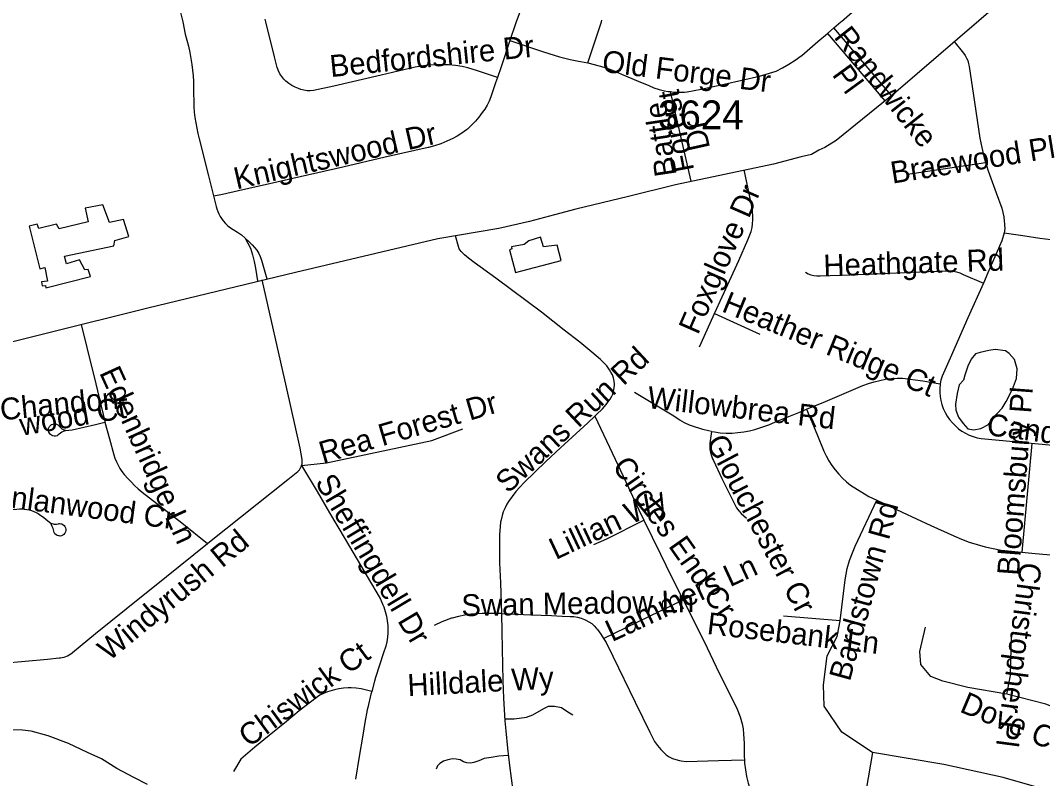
# Model space of a CAD drawing. Extents: x 1383679 to 1536984, y 460658 to 651027.
# Drawn here: x 1461906 to 1466341, y 497783 to 501072 of the extents above; entities that cross this region are included whole.
import ezdxf

# ---------------------------------------------------------------- set-up
doc = ezdxf.new("R2010")
doc.units = 0
for name, color, linetype in [('Exist Cultural Warehouse Building Footprint', 7, 'Continuous'), ('Exist Hydrographic Misc Water Feature', 7, 'Continuous'), ('Exist Road Non-System Type 51', 7, 'Continuous'), ('Exist Road Non-System Type 51 Label', 7, 'Continuous'), ('Exist Road Secondary Type 51 Attributed', 7, 'Continuous'), ('Exist Road Secondary Type 51 Number Label', 7, 'Continuous')]:
    doc.layers.add(name, color=color, linetype=linetype)

msp = doc.modelspace()

# ---------------------------------------------------------------- linework, layer by layer
at = {"layer": 'Exist Cultural Warehouse Building Footprint'}
for points in [[(1462263.7, 500272.3), (1462187.1, 500257.4), (1462200.5, 500197.9), (1462074, 500168.2), (1462062.5, 500188.6), (1461985.8, 500170), (1461978.2, 500188.6), (1461943.7, 500179.3), (1461989.7, 499995.2), (1462012.7, 500000.8), (1462024.2, 499941.3), (1461997.3, 499937.6), (1462001.2, 499920.9), (1462014.6, 499922.7), (1462016.5, 499911.6), (1462210.1, 499961.8), (1462200.5, 499991.5), (1462185.2, 499989.7), (1462162.2, 500034.3), (1462106.6, 500015.7), (1462097, 500049.2), (1462311.6, 500093.8), (1462315.5, 500118), (1462376.8, 500134.7), (1462353.8, 500209.1), (1462292.5, 500196), (1462263.7, 500272.3)], [(1464162.9, 500132.7), (1464111.8, 500116.2), (1464091.3, 500099.7), (1464036.7, 500089.7), (1464038.4, 500081.5), (1464028.2, 500076.5), (1464053.8, 499978.9), (1464251.6, 500030.2), (1464234.5, 500098), (1464174.9, 500089.7), (1464162.9, 500132.7)]]:
    msp.add_lwpolyline(points, dxfattribs=at)
at = {"layer": 'Exist Hydrographic Misc Water Feature'}
for points in [[(1466030.7, 499602.3), (1466016.2, 499573.1), (1466003.4, 499533.1), (1465997, 499511.1), (1465978.7, 499491.8), (1465969.8, 499453.4), (1465963.1, 499407.5), (1465964.6, 499381.2), (1465976, 499351.4), (1465995.6, 499323.1), (1466017.1, 499300.6), (1466043.1, 499296), (1466073.2, 499301.9), (1466105.6, 499319.3), (1466126, 499348.4), (1466164.8, 499390.4), (1466183.4, 499419.5), (1466210.4, 499473.1), (1466227.2, 499518.7), (1466229.9, 499560.5), (1466218.7, 499600.9), (1466195.3, 499627.7), (1466179.4, 499639.5), (1466135.5, 499644.5), (1466107.4, 499640.9), (1466069.3, 499631.9), (1466049.2, 499626.5), (1466030.7, 499602.3)], [(1462457.4, 497757.3), (1462397.9, 497788), (1462324.6, 497827.2), (1462257.4, 497868.8), (1462197.8, 497895.5), (1462114.4, 497934.9), (1462027.1, 497968.6), (1461953.4, 497988.2), (1461915.5, 497993), (1461869.5, 497993.9)]]:
    msp.add_lwpolyline(points, dxfattribs=at)
at = {"layer": 'Exist Road Non-System Type 51'}
for p, q in [((1465407.4, 501016), (1465435.5, 501039.9)), ((1465435.5, 501039.9), (1465466.1, 501066)), ((1465683.8, 500747.8), (1465435.5, 501039.9)), ((1465407.4, 501016), (1465656.1, 500723.7)), ((1464815.5, 500375.4), (1464726.2, 500763.4)), ((1465754.4, 500405.4), (1466093.2, 500456.6)), ((1464917.8, 499800.6), (1465113.9, 499710.8)), ((1466251.6, 498765.6), (1466295.5, 499236.7)), ((1464436.1, 498391.2), (1464781.3, 498558.3))]:
    msp.add_line(p, q, dxfattribs=at)
for points in [[(1464241.5, 501612.1), (1464216.8, 501539), (1464184.9, 501444.8), (1464146, 501330.8), (1464105.5, 501208.6), (1464067.9, 501097.1), (1464057.4, 501066), (1464030.1, 500985.5)], [(1465466.2, 501066), (1465468, 501067.6), (1465514.6, 501107.9), (1465549.1, 501136.9), (1465584.7, 501168.4), (1465609.7, 501193.3), (1465629.2, 501215), (1465647.5, 501239.4), (1465662.8, 501263.2), (1465676.9, 501286.8), (1465691.7, 501318), (1465704.8, 501349.9), (1465754.7, 501464.1), (1465770.6, 501503.3)], [(1462585.4, 501172), (1462611.2, 501066), (1462621.6, 501013), (1462628.8, 500987.1), (1462635.3, 500960.5), (1462641.1, 500933.7), (1462646.1, 500906.8), (1462649.9, 500881.9), (1462652.9, 500857), (1462655.1, 500832), (1462656.4, 500806.9), (1462657, 500781.9), (1462658.6, 500697.3), (1462660.6, 500674.1), (1462663.3, 500650.8), (1462666.8, 500627.7), (1462671, 500604.6), (1462676, 500581.7), (1462681.9, 500558.7), (1462722.1, 500398.4), (1462755.5, 500265.7), (1462758.9, 500254.4), (1462762.9, 500243.5), (1462767.6, 500232.8), (1462772.9, 500222.4), (1462778.9, 500212.4), (1462785.8, 500202.5), (1462795.5, 500191.3), (1462806.3, 500181.1), (1462818.2, 500172.2), (1462829.2, 500165.5), (1462847.5, 500154.2), (1462864.9, 500141.6), (1462881.4, 500127.7)], [(1463975.9, 500825), (1463889.7, 500853.7), (1463847.6, 500866.8), (1463822.3, 500871.9), (1463793.1, 500876.3), (1463763.7, 500879.1), (1463734.4, 500880.3), (1463729.3, 500880.4), (1463701.5, 500880), (1463673.7, 500877.9), (1463646, 500874.2), (1463618.7, 500869), (1463471.3, 500834.4), (1463265.5, 500787.2), (1463178.1, 500767.7), (1463178.1, 500767.7), (1463163.9, 500766.8), (1463150, 500767.5), (1463136.3, 500769.5), (1463122.6, 500773), (1463112.4, 500776.4), (1463097.5, 500782.7), (1463083.4, 500790.2), (1463070, 500799), (1463057.6, 500808.8), (1463049.1, 500817.7), (1463040.1, 500829.2), (1463032.2, 500841.4), (1463025.6, 500854.4), (1463020.4, 500867.8), (1463008.6, 500914.3), (1462971.3, 501066), (1462968.3, 501078.3)], [(1464367.6, 500887.8), (1464426.8, 501066), (1464429.1, 501073.2)], [(1464726.2, 500763.4), (1464739.6, 500761.8), (1464763.3, 500760.7), (1464786.9, 500761.1), (1464798.7, 500762), (1464859.4, 500773.6), (1464959.3, 500796.6), (1465113.3, 500830.9), (1465184.6, 500852.3), (1465212.9, 500866.7), (1465240.5, 500882.5), (1465267.2, 500899.6), (1465293.1, 500918.1), (1465295.9, 500920.2), (1465365.5, 500980.3), (1465407.4, 501016)], [(1464030.1, 500985.5), (1463991.3, 500870.8), (1463975.9, 500825)], [(1464030.1, 500985.5), (1464176, 500936), (1464244.9, 500914.7), (1464290.5, 500903.4), (1464327.4, 500895.8), (1464335.4, 500894.4), (1464367.6, 500887.8)], [(1465955, 500982), (1465997, 500930), (1466004.7, 500919.7), (1466010.9, 500909.2), (1466015.8, 500898), (1466019.8, 500884.8), (1466022.4, 500872), (1466045.1, 500718.2), (1466068.8, 500561.3), (1466076.6, 500521.5), (1466086.1, 500482.1), (1466093.2, 500456.6)], [(1464367.6, 500887.8), (1464373.3, 500886.6), (1464410.9, 500877.2), (1464422.2, 500874.4), (1464445.4, 500867.3), (1464474.4, 500856.8), (1464513.6, 500839.6), (1464586.3, 500809.3), (1464631.8, 500789.6), (1464654.2, 500780.7), (1464677.3, 500773.3), (1464700.8, 500767.5), (1464716, 500764.6), (1464726.2, 500763.4)], [(1463975.9, 500825), (1463967.9, 500801.1), (1463946.9, 500741.1), (1463939.4, 500722.4), (1463930.6, 500704.5), (1463920.4, 500687.3), (1463910.1, 500672.3), (1463895.6, 500653), (1463880, 500634.7), (1463863.3, 500617.5), (1463845.4, 500601.3), (1463841.4, 500598), (1463821.9, 500583.7), (1463801.6, 500570.6), (1463781.8, 500559.5), (1463756.3, 500547.9), (1463730.1, 500537.7), (1463703.3, 500528.8), (1463676, 500521.5), (1463675.1, 500521.3), (1463488.5, 500478.9), (1463305, 500436.3), (1463119.7, 500393.7), (1462987.1, 500363.1), (1462851.6, 500332.8), (1462782.8, 500316.5), (1462744.8, 500309.5)], [(1466093.2, 500456.6), (1466097, 500443.2), (1466104.5, 500419.4), (1466139.4, 500323.8), (1466163.5, 500257.2), (1466168.6, 500238.7), (1466172.2, 500219.9), (1466174.4, 500200.8), (1466175, 500189.6), (1466175.5, 500184.2), (1466176.6, 500170.9), (1466176.2, 500157.4), (1466174.5, 500151.4)], [(1464917.8, 499800.6), (1464950.6, 499872.7), (1465023.4, 500031.1), (1465062.4, 500119.9), (1465076.3, 500156.5), (1465080.5, 500173.5), (1465082.7, 500190.6), (1465084.3, 500207.7), (1465084.3, 500225.2), (1465082.7, 500241.9), (1465081.5, 500251.9), (1465063.9, 500341.4), (1465045.9, 500423.6)], [(1466174.5, 500151.4), (1466164.6, 500116.6), (1466103.7, 499976.8), (1466084, 499933.1)], [(1466174.5, 500151.4), (1466254.9, 500138.9), (1466329, 500128.2), (1466378.3, 500122.4)], [(1462881.4, 500127.7), (1462896.7, 500112.7), (1462899.4, 500109.8), (1462911.3, 500099.4), (1462922.1, 500087.9), (1462931.7, 500075.3), (1462940, 500061.9), (1462946.9, 500047.7), (1462952.4, 500032.8), (1462952.7, 500031.9), (1462975.3, 499952)], [(1462881.4, 500127.7), (1462903.7, 500084.1), (1462912.7, 500055.6), (1462920.1, 500026.7), (1462926, 499997.3), (1462934.5, 499942.6)], [(1464398.3, 499355.2), (1464405.8, 499362.3), (1464431, 499387.3), (1464446.9, 499406.4), (1464454.8, 499415.5), (1464464.1, 499428.9), (1464471.9, 499442.9), (1464475.6, 499451.2), (1464479.9, 499464.3), (1464482.6, 499478), (1464483.5, 499491.7), (1464483.4, 499494.5), (1464482.1, 499508), (1464479, 499521.6), (1464474.3, 499534.6), (1464468, 499546.8), (1464462.3, 499556.5), (1464450.1, 499573.2), (1464436.6, 499587.5), (1464422.2, 499601.4), (1464384.6, 499633.6), (1464333.2, 499675.9), (1464265.1, 499729.1), (1464166.9, 499806.8), (1463968.1, 499953.7), (1463874.8, 500022.7), (1463850.3, 500041.1), (1463833.2, 500055.5), (1463819, 500070.2), (1463810.1, 500082), (1463806.1, 500092.2), (1463793.6, 500138.1)], [(1465311.9, 499979.6), (1465323.6, 499973.4), (1465336, 499968.7), (1465348.8, 499965.5), (1465361.9, 499963.9), (1465375.1, 499963.8), (1465375.9, 499963.8), (1465506.6, 499969), (1465808.5, 499981), (1465921.2, 499986), (1465936.5, 499986.1), (1465951.8, 499984.5), (1465966.8, 499981.5), (1465981.4, 499976.8), (1465995.5, 499970.7), (1465995.8, 499970.6), (1466084, 499933.1)], [(1463126, 499141), (1463127.9, 499149), (1463128.7, 499158.7), (1463128, 499167.1), (1463119.7, 499217), (1463060.3, 499480.8), (1462955, 499947.4)], [(1466084, 499933.1), (1466016, 499782.3), (1465939.3, 499607.8), (1465904.5, 499528.7), (1465899.7, 499511.4), (1465896.8, 499495.3)], [(1464852.7, 499656.9), (1464872.8, 499701.5), (1464917.8, 499800.6)], [(1462169.1, 499753.8), (1462193.7, 499653.6), (1462232.9, 499496.3), (1462272.4, 499331.9), (1462273.1, 499329.3)], [(1465316, 499385.5), (1465399, 499419.1), (1465561, 499487.9), (1465584.9, 499497), (1465609.4, 499504.7), (1465634.3, 499510.8), (1465659.5, 499515.3), (1465684.9, 499518.3), (1465710.5, 499519.7), (1465732.3, 499519.7), (1465820.6, 499508.5), (1465896.8, 499495.3)], [(1465896.8, 499495.3), (1465896.5, 499493.9), (1465894.8, 499476.1), (1465894.7, 499458.2), (1465896.2, 499440.4), (1465899.2, 499422.7), (1465903.8, 499405.5), (1465909.9, 499388.6), (1465917.7, 499371.8), (1465926.9, 499355.8), (1465937.5, 499340.5), (1465949.3, 499326.2), (1465962.3, 499313), (1465976.3, 499300.9), (1465990.9, 499290.4), (1466006.4, 499281.2), (1466022.6, 499273.4), (1466039.4, 499267), (1466056.8, 499262.1), (1466074.4, 499258.8), (1466089.6, 499257.2), (1466368.9, 499230.9), (1466727.4, 499199), (1466911, 499181.9)], [(1464903.9, 499289.2), (1464891.8, 499291.4), (1464867, 499297.6), (1464853.8, 499301.6), (1464831.2, 499308.5), (1464809.1, 499317), (1464787.7, 499326.9), (1464766.9, 499338.2), (1464747, 499350.9), (1464741.3, 499354.9), (1464570.2, 499458.5)], [(1464398.3, 499355.2), (1464367.7, 499326.2), (1464249.5, 499218.6), (1464185.9, 499159), (1464091.7, 499067), (1464072.9, 499048.1), (1464055.5, 499028.3), (1464039.2, 499007.5), (1464024.1, 498985.8), (1464016.7, 498974), (1464008.5, 498958), (1464001, 498941.1), (1463995.5, 498924), (1463991.6, 498906.1), (1463989.6, 498895.8), (1463987.3, 498877.1), (1463985.4, 498858.3), (1463984.9, 498841.6), (1463985.3, 498719.2), (1463988.8, 498632.9), (1463992.9, 498499.8)], [(1464398.3, 499355.2), (1464486.2, 499169.4), (1464544.7, 499045.9), (1464589.3, 498949.6), (1464611.1, 498904.5)], [(1464903.9, 499289.2), (1464916.9, 499286.8), (1464942.2, 499283.7), (1464967.7, 499282.2), (1464993.3, 499282.3), (1465018.7, 499283.9), (1465044.1, 499287.2), (1465069.1, 499291.2), (1465092.2, 499297.2), (1465123.1, 499307.1), (1465153, 499318.3), (1465182.6, 499331.1), (1465282.8, 499372), (1465316, 499385.5)], [(1465316, 499385.5), (1465361.5, 499279.5), (1465391.7, 499204.3), (1465401.9, 499182.7), (1465413.6, 499161.7), (1465426.5, 499141.5), (1465440.7, 499122.2), (1465456.1, 499103.8), (1465472.6, 499086.4), (1465490.1, 499070.1), (1465507.9, 499055.5), (1465586.4, 499007.5), (1465621.8, 498990.9)], [(1462102.1, 499293.5), (1462086.1, 499285.5), (1462075, 499278), (1462074.9, 499278), (1462070.3, 499273.8), (1462064.9, 499270.7), (1462058.9, 499269), (1462052.7, 499268.8), (1462046.6, 499269.9), (1462041, 499272.4), (1462036, 499276.2), (1462032.1, 499281), (1462029.4, 499286.6), (1462028, 499292.7), (1462028.1, 499298.9), (1462029.6, 499304.9), (1462032.5, 499310.4), (1462036.5, 499315.1), (1462041.5, 499318.8), (1462047.3, 499321.2), (1462053.4, 499322.2), (1462059.6, 499321.7), (1462065.5, 499319.9), (1462070.8, 499316.7), (1462075, 499312.7), (1462075.3, 499312.4), (1462078.7, 499307.2), (1462085.3, 499301), (1462102.1, 499293.5)], [(1462102.1, 499293.5), (1462130.7, 499295.7), (1462231.5, 499319), (1462273.1, 499329.3)], [(1462273.1, 499329.3), (1462292.5, 499257), (1462311.1, 499187.3), (1462316.2, 499172.6), (1462322.5, 499157.4), (1462329.6, 499142.7), (1462337.5, 499128.9), (1462346.7, 499115.7), (1462356.5, 499103), (1462357.5, 499101.6), (1462371.5, 499085.7), (1462386.4, 499070), (1462401.8, 499054.9), (1462417.7, 499040.3), (1462434.1, 499026.4), (1462606.3, 498892.8), (1462718, 498803.5)], [(1463126, 499141), (1463234.6, 499153.6), (1463691.6, 499250.4), (1463825, 499300.5)], [(1464903.9, 499289.2), (1464897.2, 499238.2), (1464897.2, 499212.3), (1464899.7, 499197.9), (1464903.8, 499183.8), (1464909.3, 499170.2), (1464913.1, 499162.9), (1464949.2, 499084.6), (1465013, 498957.9), (1465022.4, 498945.1), (1465032.9, 498933.2), (1465044.6, 498922.5), (1465056.8, 498913.2)], [(1462718, 498803.5), (1462727.1, 498810.8), (1463066.1, 499081), (1463110.3, 499115.3), (1463116.8, 499122.5), (1463121.9, 499130.7), (1463125.7, 499139.6), (1463126, 499141)], [(1463126, 499141), (1463193.4, 499028.5), (1463247.2, 498936.2), (1463315.5, 498821.2), (1463381.4, 498709.5), (1463425.5, 498635.2), (1463452.7, 498588.4), (1463468.2, 498561.5), (1463478.7, 498537.5), (1463482.4, 498528.1), (1463488.9, 498508.3), (1463493.9, 498488.1), (1463497.4, 498467.6), (1463499.5, 498446.7), (1463500.2, 498435.1), (1463500.1, 498415.5), (1463498.5, 498396.1), (1463495.4, 498376.9), (1463490.8, 498358), (1463481, 498328.1), (1463447, 498221.7), (1463442.3, 498205.4), (1463430.2, 498160.3)], [(1461680.9, 498940.9), (1461736.3, 498942.6), (1461891.2, 498951.8), (1461901.8, 498952.8), (1461912.5, 498953), (1461923.1, 498952.4), (1461933.6, 498951), (1461944, 498948.9), (1461954.3, 498945.9), (1461964.2, 498942.3), (1461973.9, 498937.9), (1461983.3, 498932.7), (1461995.4, 498925), (1462007, 498916.6), (1462018.2, 498907.6), (1462018.5, 498907.3), (1462038.3, 498891)], [(1465462.1, 498467.9), (1465483.8, 498644.9), (1465492.5, 498694.8), (1465503.5, 498728.9), (1465516, 498762.6), (1465528.3, 498792.1), (1465621.8, 498990.9)], [(1465621.8, 498990.9), (1465674.1, 498966.2), (1465731.8, 498938.9), (1465856.6, 498880.6), (1465956.1, 498835.6), (1465989.1, 498821.8), (1466022.6, 498809.4), (1466056.5, 498798.5), (1466090.9, 498789.1), (1466126, 498781.2), (1466161.5, 498774.7), (1466176.5, 498772.4), (1466308.1, 498760.3), (1466476.3, 498744.6), (1466725.4, 498721.5), (1466888.7, 498706.5), (1467043, 498692), (1467171, 498679.8), (1467177, 498679.2)], [(1464394.5, 498798.3), (1464450, 498823.4), (1464611.1, 498904.5)], [(1464611.1, 498904.5), (1464682.7, 498756.9), (1464729, 498660.9), (1464781.3, 498558.3)], [(1462038.3, 498891), (1462052.4, 498887.5), (1462063, 498887.2), (1462071.4, 498888.9), (1462075, 498889.2), (1462075.7, 498889.2), (1462080.9, 498888.9), (1462085.2, 498888), (1462090.8, 498885.4), (1462095.7, 498881.6), (1462099.5, 498876.7), (1462102.2, 498871.1), (1462103.5, 498865.1), (1462103.4, 498858.9), (1462101.9, 498852.9), (1462099.1, 498847.3), (1462095, 498842.6), (1462090, 498839), (1462084.3, 498836.6), (1462078.2, 498835.5), (1462075, 498835.7), (1462072, 498835.9), (1462066, 498837.7), (1462060.7, 498840.7), (1462056.1, 498845), (1462052.7, 498850.1), (1462050.5, 498856), (1462049.7, 498862.1), (1462048.4, 498867.9), (1462044.1, 498877.4), (1462038.3, 498891)], [(1461805.9, 498281.8), (1461829.3, 498284.1), (1462023.3, 498301.4), (1462075, 498306.5), (1462079.7, 498307), (1462087.9, 498308.2), (1462095.6, 498310.1), (1462103.2, 498312.7), (1462110.5, 498315.9), (1462117.5, 498319.7), (1462124.2, 498324.1), (1462130.6, 498329.3), (1462131.6, 498330.2), (1462232.6, 498412.2), (1462364.8, 498519.2), (1462539.6, 498659.1), (1462718, 498803.5)], [(1464781.3, 498558.3), (1464841.1, 498440.8), (1464885.6, 498349.9), (1464938.3, 498240.4), (1464980.3, 498154.8), (1465015.5, 498083.7), (1465028.3, 498050.8), (1465031.5, 498041.2), (1465037.2, 498019.9), (1465041.3, 497998.2), (1465043.8, 497976.3), (1465046, 497937.4), (1465045.9, 497888.1), (1465046.2, 497878.8), (1465047.2, 497864)], [(1463992.9, 498499.8), (1463909.5, 498498.8), (1463862.4, 498496.7), (1463834.4, 498492.5), (1463806.7, 498486.8), (1463779.3, 498479.5), (1463776.6, 498478.7), (1463734.7, 498463.3), (1463700.9, 498446.8)], [(1463992.9, 498499.8), (1464119.9, 498493.3), (1464210, 498490.1), (1464256.2, 498488.3), (1464291.3, 498486.4), (1464307.1, 498485.6), (1464323.2, 498483), (1464339, 498478.8), (1464354, 498473), (1464359.6, 498470.4), (1464372.4, 498463.6), (1464384.7, 498455.3), (1464395.9, 498445.5), (1464405.8, 498434.7), (1464409.6, 498429.8), (1464424.6, 498409.8), (1464436.1, 498391.2)], [(1463992.9, 498499.8), (1463993, 498497.6), (1463994.4, 498421.3), (1463996.5, 498345.8), (1463999.3, 498206.5), (1464002.4, 498132.2), (1464004.4, 498082.6), (1464007.9, 498033.4), (1464012.3, 497990.4), (1464019.2, 497914.8), (1464027.6, 497840), (1464042.1, 497729.6), (1464045.4, 497702.6), (1464049, 497670.1), (1464054.1, 497638.1), (1464060.8, 497606.4), (1464066.7, 497583.2), (1464079.4, 497542.1), (1464091.8, 497500.8), (1464097.8, 497481.9), (1464127.2, 497373.7), (1464157.3, 497274.3), (1464164.6, 497251.9)], [(1465462.1, 498467.9), (1465216.8, 498488)], [(1465602.9, 497896.4), (1465470.2, 497984.9), (1465393.8, 498097.6), (1465389.7, 498190.2), (1465405.8, 498315), (1465450.1, 498399.5), (1465462.1, 498467.9)], [(1466185.9, 498149.9), (1466017, 498178.1), (1465908.5, 498206.3), (1465856.2, 498226.4), (1465812, 498278.7), (1465807.9, 498335.1), (1465832.1, 498439.7)], [(1464436.1, 498391.2), (1464447.1, 498373.3), (1464476.3, 498314.5), (1464573.2, 498115), (1464636.7, 497984.4), (1464656.6, 497943.3), (1464669.6, 497925.9), (1464684.2, 497908.8), (1464700, 497892.7), (1464707.7, 497885.6), (1464720.8, 497877.7), (1464735.2, 497870.8), (1464750.1, 497865.3), (1464765.7, 497861.2), (1464772.5, 497859.8), (1464794.1, 497857.6), (1464842.4, 497859.1), (1464935.1, 497861.9), (1464991.8, 497863.3), (1465047.2, 497864)], [(1466185.9, 498149.9), (1466202, 498230.4), (1466206, 498407.5)], [(1463430.2, 498160.3), (1463385, 498172.2), (1463363.4, 498175.3), (1463341.8, 498176.9), (1463328.6, 498177.1), (1463308.3, 498175.7), (1463288.2, 498172.9), (1463268.2, 498168.6), (1463258.3, 498165.9), (1463238.8, 498159.9), (1463220.7, 498152.8), (1463205.4, 498144.5), (1463194.9, 498137.3), (1463164.1, 498115.1), (1463116.1, 498076.3), (1463060.6, 498030.7), (1462986, 497969.6), (1462923.5, 497919.2), (1462862.2, 497866.6), (1462831.2, 497813.3)], [(1463430.2, 498160.3), (1463427.1, 498148.9), (1463413.5, 498092), (1463411.1, 498080.9), (1463400.3, 498026.5), (1463391.2, 497971.9), (1463375.9, 497878.5), (1463359.9, 497780.1)], [(1466543.8, 498033.2), (1466354.8, 498105.7), (1466185.9, 498149.9)], [(1464007.2, 498042.5), (1464048.6, 498042.5), (1464101.6, 498049.9), (1464128.6, 498059.8), (1464176.6, 498086.8), (1464197.6, 498096.7), (1464223.4, 498097.9), (1464253, 498091.8), (1464281.4, 498073.2), (1464302.2, 498059.8)], [(1465602.9, 497896.4), (1465574.7, 497735.4), (1465627, 497618.7), (1465703.4, 497485.9), (1465830.4, 497447.7), (1465835.6, 497446.7)], [(1466559.9, 497630.8), (1466366.9, 497731.4), (1466169.9, 497787.7), (1465912.5, 497844.1), (1465602.9, 497896.4)], [(1464022.9, 497882.8), (1463981.6, 497879.9), (1463948, 497874.8), (1463917.4, 497869.5), (1463895.4, 497860.2), (1463873.5, 497852.8), (1463858.4, 497849.8), (1463842.9, 497851.6), (1463828.4, 497855.1), (1463813.4, 497864.3), (1463797.1, 497867.8), (1463780.4, 497868.9), (1463760.8, 497864.3), (1463741.6, 497858), (1463726.1, 497849.2), (1463715.1, 497837.8), (1463710.4, 497823.8)], [(1465047.2, 497864), (1465048.1, 497849.5), (1465051.6, 497820.5), (1465056.6, 497791.6), (1465063, 497763.3), (1465083.1, 497696.9), (1465100.3, 497651.1), (1465119.4, 497606.3), (1465139.8, 497562.1), (1465161.7, 497518.6), (1465165.6, 497511.2), (1465231.3, 497366.4), (1465293.8, 497246.7), (1465316.7, 497198.1), (1465322.1, 497186.1), (1465329, 497174.9), (1465337.1, 497164.5), (1465346.5, 497155.3), (1465355.2, 497148.3), (1465418.5, 497105.4), (1465474.4, 497066)]]:
    msp.add_lwpolyline(points, dxfattribs=at)
at = {"layer": 'Exist Road Secondary Type 51 Attributed'}
msp.add_lwpolyline([(1466156.2, 501150.4), (1465703.6, 500761.1), (1465445.8, 500551.4), (1465396, 500521.7), (1465369.9, 500508.9), (1465338.3, 500491), (1465293.1, 500480.7), (1465172.9, 500449.2), (1464747.6, 500359.1), (1464544.2, 500308.3), (1464316, 500253.4), (1464222.6, 500228.9), (1464114.6, 500199.8), (1463981.4, 500170), (1463717, 500125.1), (1463099, 499978.7), (1462459.2, 499824.6), (1461592.8, 499608.4)], dxfattribs=at)

# ---------------------------------------------------------------- texts
at = {"layer": 'Exist Road Non-System Type 51 Label'}
for s, rotation, p in [('Randwicke', 308.2905, (1465432, 500999.5)), ('Bedfordshire Dr', 5.7507, (1463252.9, 500826.3)), ('Old Forge Dr', 352.9359, (1464426.1, 500850.1)), ('Pl', 306.0277, (1465424.6, 500836.8)), ('Forest', 100.8403, (1464829.5, 500423.3)), ('Battle', 98.6156, (1464754, 500402.6)), ('Dr', 102.5288, (1464898.7, 500519.3)), ('Knightswood Dr', 12.8995, (1462844.1, 500338.8)), ('Braewood Pl', 9.131, (1465689.2, 500364.1)), ('Foxglove Dr', 66.3707, (1464845.4, 499705)), ('Heathgate Rd', 1.9314, (1465391.3, 499961.3)), ('Heather Ridge Ct', 337.6205, (1464944.1, 499811.4)), ('Swans Run Rd', 43.0698, (1464022, 499016.6)), ('Edenbridge Ln', 294.4875, (1462247.1, 499544.3)), ('Willowbrea Rd', 353.5053, (1464622.3, 499391.2)), ('Chandon-', 5.7114, (1461822.4, 499336.9)), ('Rea Forest Dr', 16.2796, (1463218.2, 499149.6)), ('Bloomsbury Pl', 85.7321, (1466238.2, 498661.7)), ('wood Ct', 9.7692, (1461911.3, 499270)), ('Candlewyck Ln', 352.538, (1466095.1, 499273.8)), ('Glouchester Cr', 297.851, (1464878.1, 499244.4)), ('Circles End Cr', 305.1743, (1464470.6, 499138.5)), ('Sheffingdell Dr', 300.7843, (1463182, 499069.3)), ('Dunlanwood Cr', 352.477, (1461700.7, 498979.7)), ('Lillian Wy', 25.2018, (1464228.7, 498730.8)), ('Bardstown Rd', 74.6045, (1465504.5, 498201.4)), ('Windyrush Rd', 39.5601, (1462291.1, 498289.7)), ('Lammers Ln', 24.9446, (1464472.5, 498374.5)), ('Christopher Pl', 262.502, (1466243.6, 498725.2)), ('Swan Meadow Ln', 1.0361, (1463820, 498487.4)), ('Rosebank Ln', 353.3009, (1464881.9, 498410.8)), ('Chiswick Ct', 36.3165, (1462897.4, 497915.6)), ('Hilldale Wy', 3.0136, (1463587.7, 498140.6)), ('Dove Cottage Dr', 336.9929, (1465976.7, 498074.7))]:
    msp.add_text(s, height=95, rotation=rotation, dxfattribs=at).set_placement(p)
at = {"layer": 'Exist Road Secondary Type 51 Number Label'}
msp.add_text('3624', height=125, dxfattribs=at).set_placement((1464672.2, 500600.2))

doc.saveas('drawing.dxf')
